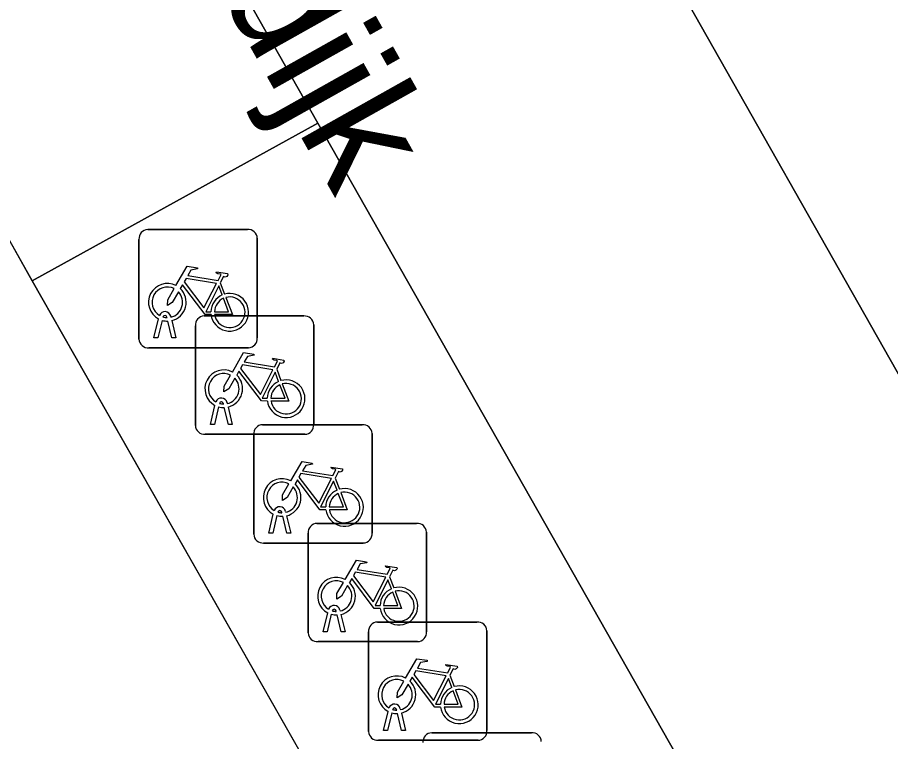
# Model space of a CAD drawing. Extents: x 161087 to 161926, y 382572 to 383873.
# Drawn here: x 161545.66 to 161553.03, y 383333.19 to 383339.3 of the extents above; entities that cross this region are included whole.
import ezdxf

# ---------------------------------------------------------------- set-up
doc = ezdxf.new("R2010")
doc.units = 0
for name, color, linetype in [('IMGEO_Berm_open', 7, 'Continuous'), ('IMGEO_Fietsenrek', 7, 'Continuous'), ('IMGEO_Fietspad_gesloten', 7, 'Continuous'), ('IMGEO_Groenvoorziening', 7, 'Continuous'), ('IMGEO_Openbare_ruimte_label', 7, 'Continuous'), ('IMGEO_OVBaan_gesloten', 7, 'Continuous'), ('IMGEO_Rijbaan_lokaal_gesloten', 7, 'Continuous')]:
    doc.layers.add(name, color=color, linetype=linetype)

msp = doc.modelspace()

# ---------------------------------------------------------------- linework, layer by layer
at = {"layer": 'IMGEO_Berm_open'}
msp.add_lwpolyline([(161548.195, 383338.408), (161545.784, 383337.077), (161555.169, 383320.567), (161557.551, 383321.918)], close=True, dxfattribs=at)
at = {"layer": 'IMGEO_Fietsenrek'}
for p, q in [((161546.7589, 383337.5105), (161547.5998, 383337.5105)), ((161547.5998, 383337.5105), (161546.7589, 383337.5105)), ((161546.6845, 383336.5859), (161546.6845, 383337.4268)), ((161546.6845, 383337.4268), (161546.6845, 383336.5859)), ((161547.6835, 383337.4361), (161547.6835, 383336.5952)), ((161547.6835, 383336.5952), (161547.6835, 383337.4361)), ((161547.3712, 383337.0602), (161547.4075, 383336.965)), ((161546.8115, 383336.5953), (161546.8498, 383336.7553)), ((161546.8802, 383336.7431), (161546.8449, 383336.5953)), ((161546.9219, 383336.7669), (161546.9209, 383336.7712)), ((161546.9526, 383336.7784), (161546.9544, 383336.7705)), ((161546.9614, 383336.7413), (161546.9964, 383336.5953)), ((161547.2349, 383336.7805), (161548.0758, 383336.7805)), ((161548.0758, 383336.7805), (161547.2349, 383336.7805)), ((161546.963, 383336.5953), (161546.9291, 383336.737)), ((161547.1605, 383335.8559), (161547.1605, 383336.6968)), ((161547.1605, 383336.6968), (161547.1605, 383335.8559)), ((161548.1595, 383336.7061), (161548.1595, 383335.8652)), ((161548.1595, 383335.8652), (161548.1595, 383336.7061)), ((161546.8449, 383336.5953), (161546.8115, 383336.5953)), ((161546.9964, 383336.5953), (161546.963, 383336.5953)), ((161547.6091, 383336.5115), (161546.7682, 383336.5115)), ((161546.7682, 383336.5115), (161547.6091, 383336.5115)), ((161547.8472, 383336.3302), (161547.8835, 383336.235)), ((161547.2875, 383335.8653), (161547.3258, 383336.0253)), ((161547.3562, 383336.0131), (161547.3209, 383335.8653)), ((161547.3979, 383336.0369), (161547.3969, 383336.0412)), ((161547.439, 383335.8653), (161547.4051, 383336.007)), ((161547.4286, 383336.0484), (161547.4304, 383336.0405)), ((161547.4374, 383336.0113), (161547.4724, 383335.8653)), ((161547.3209, 383335.8653), (161547.2875, 383335.8653)), ((161547.4724, 383335.8653), (161547.439, 383335.8653)), ((161547.7279, 383335.8625), (161548.5688, 383335.8625)), ((161548.5688, 383335.8625), (161547.7279, 383335.8625)), ((161548.0851, 383335.7815), (161547.2442, 383335.7815)), ((161547.2442, 383335.7815), (161548.0851, 383335.7815)), ((161548.6525, 383335.7881), (161548.6525, 383334.9472)), ((161548.6525, 383334.9472), (161548.6525, 383335.7881)), ((161547.6535, 383334.9379), (161547.6535, 383335.7788)), ((161547.6535, 383335.7788), (161547.6535, 383334.9379)), ((161548.3402, 383335.4122), (161548.3765, 383335.317)), ((161547.8909, 383335.1189), (161547.8899, 383335.1232)), ((161547.9216, 383335.1304), (161547.9234, 383335.1225)), ((161547.7805, 383334.9473), (161547.8188, 383335.1073)), ((161547.8492, 383335.0951), (161547.8139, 383334.9473)), ((161547.932, 383334.9473), (161547.8981, 383335.089)), ((161547.9304, 383335.0933), (161547.9654, 383334.9473)), ((161548.1869, 383335.0295), (161549.0278, 383335.0295)), ((161549.0278, 383335.0295), (161548.1869, 383335.0295)), ((161547.8139, 383334.9473), (161547.7805, 383334.9473)), ((161547.9654, 383334.9473), (161547.932, 383334.9473)), ((161548.1125, 383334.1049), (161548.1125, 383334.9458)), ((161548.1125, 383334.9458), (161548.1125, 383334.1049)), ((161549.1115, 383334.9551), (161549.1115, 383334.1142)), ((161549.1115, 383334.1142), (161549.1115, 383334.9551)), ((161548.5781, 383334.8635), (161547.7372, 383334.8635)), ((161547.7372, 383334.8635), (161548.5781, 383334.8635)), ((161548.7992, 383334.5792), (161548.8355, 383334.484)), ((161548.2395, 383334.1143), (161548.2778, 383334.2743)), ((161548.3082, 383334.2621), (161548.2729, 383334.1143)), ((161548.3499, 383334.2859), (161548.3489, 383334.2902)), ((161548.391, 383334.1143), (161548.3571, 383334.256)), ((161548.3806, 383334.2974), (161548.3824, 383334.2895)), ((161548.3894, 383334.2603), (161548.4244, 383334.1143)), ((161548.6969, 383334.1965), (161549.5378, 383334.1965)), ((161549.5378, 383334.1965), (161548.6969, 383334.1965)), ((161548.2729, 383334.1143), (161548.2395, 383334.1143)), ((161548.4244, 383334.1143), (161548.391, 383334.1143)), ((161548.6225, 383333.2719), (161548.6225, 383334.1128)), ((161548.6225, 383334.1128), (161548.6225, 383333.2719)), ((161549.6215, 383334.1221), (161549.6215, 383333.2812)), ((161549.6215, 383333.2812), (161549.6215, 383334.1221)), ((161549.0371, 383334.0305), (161548.1962, 383334.0305)), ((161548.1962, 383334.0305), (161549.0371, 383334.0305)), ((161549.3092, 383333.7462), (161549.3455, 383333.651)), ((161548.7495, 383333.2813), (161548.7878, 383333.4413)), ((161548.8182, 383333.4291), (161548.7829, 383333.2813)), ((161548.8599, 383333.4529), (161548.8589, 383333.4572)), ((161548.901, 383333.2813), (161548.8671, 383333.423)), ((161548.8906, 383333.4644), (161548.8924, 383333.4565)), ((161548.8994, 383333.4273), (161548.9344, 383333.2813)), ((161548.7829, 383333.2813), (161548.7495, 383333.2813)), ((161548.9344, 383333.2813), (161548.901, 383333.2813)), ((161549.1559, 383333.2615), (161549.9968, 383333.2615)), ((161549.9968, 383333.2615), (161549.1559, 383333.2615)), ((161549.5471, 383333.1975), (161548.7062, 383333.1975)), ((161548.7062, 383333.1975), (161549.5471, 383333.1975))]:
    msp.add_line(p, q, dxfattribs=at)
for points in [[(161546.9971, 383337.0372), (161547.0918, 383337.2007), (161547.178, 383337.1869), (161547.1797, 383337.1782), (161547.1236, 383337.1673), (161547.0974, 383337.122), (161547.3526, 383337.0812)], [(161547.3526, 383337.0812), (161547.3776, 383337.13), (161547.3725, 383337.134), (161547.3493, 383337.1377), (161547.3366, 383337.1452), (161547.3356, 383337.1483), (161547.3378, 383337.1529), (161547.4326, 383337.1378), (161547.4349, 383337.1275), (161547.4255, 383337.1151), (161547.4131, 383337.1087), (161547.3986, 383337.1149), (161547.3712, 383337.0602)], [(161547.2928, 383336.7925), (161547.2431, 383336.7926), (161547.0524, 383337.0443), (161547.0334, 383337.0115)], [(161547.3397, 383337.056), (161547.0829, 383337.097), (161547.0662, 383337.0682), (161547.2332, 383336.8479), (161547.3397, 383337.056)], [(161547.3877, 383336.958), (161547.3584, 383337.0348), (161547.249, 383336.8167), (161547.2917, 383336.8166)], [(161547.0178, 383336.9847), (161546.9662, 383336.8955), (161546.9263, 383336.8695), (161546.9275, 383336.917), (161546.982, 383337.0112)], [(161547.3217, 383336.8165), (161547.4416, 383336.8163), (161547.3984, 383336.9299)], [(161547.4182, 383336.9368), (161547.4732, 383336.7922), (161547.3231, 383336.7925)], [(161547.4731, 383336.3072), (161547.5678, 383336.4707), (161547.654, 383336.4569), (161547.6557, 383336.4482), (161547.5996, 383336.4373), (161547.5734, 383336.392), (161547.8286, 383336.3512)], [(161547.8286, 383336.3512), (161547.8536, 383336.4), (161547.8485, 383336.404), (161547.8253, 383336.4077), (161547.8126, 383336.4152), (161547.8116, 383336.4183), (161547.8138, 383336.4229), (161547.9086, 383336.4078), (161547.9109, 383336.3975), (161547.9015, 383336.3851), (161547.8891, 383336.3787), (161547.8746, 383336.3849), (161547.8472, 383336.3302)], [(161547.7688, 383336.0625), (161547.7191, 383336.0626), (161547.5284, 383336.3143), (161547.5094, 383336.2815)], [(161547.8157, 383336.326), (161547.5589, 383336.367), (161547.5422, 383336.3382), (161547.7092, 383336.1179), (161547.8157, 383336.326)], [(161547.8637, 383336.228), (161547.8344, 383336.3048), (161547.725, 383336.0867), (161547.7677, 383336.0866)], [(161547.4938, 383336.2547), (161547.4422, 383336.1655), (161547.4023, 383336.1395), (161547.4035, 383336.187), (161547.458, 383336.2812)], [(161547.7977, 383336.0865), (161547.9176, 383336.0863), (161547.8744, 383336.1999)], [(161547.8942, 383336.2068), (161547.9492, 383336.0622), (161547.7991, 383336.0625)], [(161547.9661, 383335.3892), (161548.0608, 383335.5527), (161548.147, 383335.5389), (161548.1487, 383335.5302), (161548.0926, 383335.5193), (161548.0664, 383335.474), (161548.3216, 383335.4332)], [(161548.3216, 383335.4332), (161548.3466, 383335.482), (161548.3415, 383335.486), (161548.3183, 383335.4897), (161548.3056, 383335.4972), (161548.3046, 383335.5003), (161548.3068, 383335.5049), (161548.4016, 383335.4898), (161548.4039, 383335.4795), (161548.3945, 383335.4671), (161548.3821, 383335.4607), (161548.3676, 383335.4669), (161548.3402, 383335.4122)], [(161548.3087, 383335.408), (161548.0519, 383335.449), (161548.0352, 383335.4202), (161548.2022, 383335.1999), (161548.3087, 383335.408)], [(161547.9868, 383335.3367), (161547.9352, 383335.2475), (161547.8953, 383335.2215), (161547.8965, 383335.269), (161547.951, 383335.3632)], [(161548.2618, 383335.1445), (161548.2121, 383335.1446), (161548.0214, 383335.3963), (161548.0024, 383335.3635)], [(161548.3567, 383335.31), (161548.3274, 383335.3868), (161548.218, 383335.1687), (161548.2607, 383335.1686)], [(161548.2907, 383335.1685), (161548.4106, 383335.1683), (161548.3674, 383335.2819)], [(161548.3872, 383335.2888), (161548.4422, 383335.1442), (161548.2921, 383335.1445)], [(161548.4251, 383334.5562), (161548.5198, 383334.7197), (161548.606, 383334.7059), (161548.6077, 383334.6972), (161548.5516, 383334.6863), (161548.5254, 383334.641), (161548.7806, 383334.6002)], [(161548.7677, 383334.575), (161548.5109, 383334.616), (161548.4942, 383334.5872), (161548.6612, 383334.3669), (161548.7677, 383334.575)], [(161548.7806, 383334.6002), (161548.8056, 383334.649), (161548.8005, 383334.653), (161548.7773, 383334.6567), (161548.7646, 383334.6642), (161548.7636, 383334.6673), (161548.7658, 383334.6719), (161548.8606, 383334.6568), (161548.8629, 383334.6465), (161548.8535, 383334.6341), (161548.8411, 383334.6277), (161548.8266, 383334.6339), (161548.7992, 383334.5792)], [(161548.4458, 383334.5037), (161548.3942, 383334.4145), (161548.3543, 383334.3885), (161548.3555, 383334.436), (161548.41, 383334.5302)], [(161548.7208, 383334.3115), (161548.6711, 383334.3116), (161548.4804, 383334.5633), (161548.4614, 383334.5305)], [(161548.8157, 383334.477), (161548.7864, 383334.5538), (161548.677, 383334.3357), (161548.7197, 383334.3356)], [(161548.8462, 383334.4558), (161548.9012, 383334.3112), (161548.7511, 383334.3115)], [(161548.7497, 383334.3355), (161548.8696, 383334.3353), (161548.8264, 383334.4489)], [(161548.9351, 383333.7232), (161549.0298, 383333.8867), (161549.116, 383333.8729), (161549.1177, 383333.8642), (161549.0616, 383333.8533), (161549.0354, 383333.808), (161549.2906, 383333.7672)], [(161549.2906, 383333.7672), (161549.3156, 383333.816), (161549.3105, 383333.82), (161549.2873, 383333.8237), (161549.2746, 383333.8312), (161549.2736, 383333.8343), (161549.2758, 383333.8389), (161549.3706, 383333.8238), (161549.3729, 383333.8135), (161549.3635, 383333.8011), (161549.3511, 383333.7947), (161549.3366, 383333.8009), (161549.3092, 383333.7462)], [(161549.2308, 383333.4785), (161549.1811, 383333.4786), (161548.9904, 383333.7303), (161548.9714, 383333.6975)], [(161549.2777, 383333.742), (161549.0209, 383333.783), (161549.0042, 383333.7542), (161549.1712, 383333.5339), (161549.2777, 383333.742)], [(161549.3257, 383333.644), (161549.2964, 383333.7208), (161549.187, 383333.5027), (161549.2297, 383333.5026)], [(161548.9558, 383333.6707), (161548.9042, 383333.5815), (161548.8643, 383333.5555), (161548.8655, 383333.603), (161548.92, 383333.6972)], [(161549.2597, 383333.5025), (161549.3796, 383333.5023), (161549.3364, 383333.6159)], [(161549.3562, 383333.6228), (161549.4112, 383333.4782), (161549.2611, 383333.4785)]]:
    msp.add_lwpolyline(points, dxfattribs=at)
for centre, radius, start, end in [((161546.7622, 383337.4326), 0.0779, 92.4484, 184.28452), ((161546.7622, 383337.4326), 0.0779, 92.4484, 184.28452), ((161547.6056, 383337.4328), 0.0779, 2.4484, 94.28452), ((161547.6056, 383337.4328), 0.0779, 2.4484, 94.28452), ((161546.9241, 383336.8959), 0.159, 62.67661, 242.13685), ((161546.9241, 383336.8959), 0.129, 63.31916, 238.90302), ((161546.9241, 383336.8959), 0.129, 283.60429, 43.43025), ((161546.9241, 383336.8959), 0.159, 283.5766, 46.60424), ((161547.4507, 383336.8119), 0.159, 187.0065, 105.77075), ((161547.4507, 383336.8119), 0.159, 113.3408, 178.32165), ((161547.4507, 383336.8119), 0.129, 113.92302, 177.95563), ((161547.4507, 383336.8119), 0.129, 188.67146, 104.58832), ((161546.9039, 383336.7673), 0.0499, 12.8025, 158.69338), ((161546.9241, 383336.8959), 0.159, 253.99666, 271.78671), ((161546.9039, 383336.7673), 0.0174, 12.8025, 163.45023), ((161546.9241, 383336.8959), 0.129, 253.41502, 269.02044), ((161547.2382, 383336.7026), 0.0779, 92.4484, 184.28452), ((161547.2382, 383336.7026), 0.0779, 92.4484, 184.28452), ((161548.0816, 383336.7028), 0.0779, 2.4484, 94.28452), ((161548.0816, 383336.7028), 0.0779, 2.4484, 94.28452), ((161547.6058, 383336.5894), 0.0779, 272.4484, 4.28452), ((161547.6058, 383336.5894), 0.0779, 272.4484, 4.28452), ((161546.7624, 383336.5892), 0.0779, 182.4484, 274.28452), ((161546.7624, 383336.5892), 0.0779, 182.4484, 274.28452), ((161547.4001, 383336.1659), 0.159, 62.67661, 242.13685), ((161547.4001, 383336.1659), 0.129, 63.31916, 238.90302), ((161547.4001, 383336.1659), 0.129, 283.60429, 43.43025), ((161547.4001, 383336.1659), 0.159, 283.5766, 46.60424), ((161547.9267, 383336.0819), 0.159, 113.3408, 178.32165), ((161547.9267, 383336.0819), 0.159, 187.0065, 105.77075), ((161547.9267, 383336.0819), 0.129, 113.92302, 177.95563), ((161547.9267, 383336.0819), 0.129, 188.67146, 104.58832), ((161547.3799, 383336.0373), 0.0499, 12.8025, 158.69338), ((161547.4001, 383336.1659), 0.159, 253.99666, 271.78671), ((161547.3799, 383336.0373), 0.0174, 12.8025, 163.45023), ((161547.4001, 383336.1659), 0.129, 253.41502, 269.02044), ((161547.2384, 383335.8592), 0.0779, 182.4484, 274.28452), ((161547.2384, 383335.8592), 0.0779, 182.4484, 274.28452), ((161547.7312, 383335.7846), 0.0779, 92.4484, 184.28452), ((161547.7312, 383335.7846), 0.0779, 92.4484, 184.28452), ((161548.0818, 383335.8594), 0.0779, 272.4484, 4.28452), ((161548.0818, 383335.8594), 0.0779, 272.4484, 4.28452), ((161548.5746, 383335.7848), 0.0779, 2.4484, 94.28452), ((161548.5746, 383335.7848), 0.0779, 2.4484, 94.28452), ((161547.8931, 383335.2479), 0.159, 62.67661, 242.13685), ((161547.8931, 383335.2479), 0.129, 63.31916, 238.90302), ((161547.8931, 383335.2479), 0.159, 283.5766, 46.60424), ((161547.8931, 383335.2479), 0.129, 283.60429, 43.43025), ((161548.4197, 383335.1639), 0.159, 113.3408, 178.32165), ((161548.4197, 383335.1639), 0.159, 187.0065, 105.77075), ((161548.4197, 383335.1639), 0.129, 113.92302, 177.95563), ((161548.4197, 383335.1639), 0.129, 188.67146, 104.58832), ((161547.8729, 383335.1193), 0.0499, 12.8025, 158.69338), ((161547.8729, 383335.1193), 0.0174, 12.8025, 163.45023), ((161547.8931, 383335.2479), 0.129, 253.41502, 269.02044), ((161547.8931, 383335.2479), 0.159, 253.99666, 271.78671), ((161548.1902, 383334.9516), 0.0779, 92.4484, 184.28452), ((161548.1902, 383334.9516), 0.0779, 92.4484, 184.28452), ((161549.0336, 383334.9518), 0.0779, 2.4484, 94.28452), ((161549.0336, 383334.9518), 0.0779, 2.4484, 94.28452), ((161547.7314, 383334.9412), 0.0779, 182.4484, 274.28452), ((161547.7314, 383334.9412), 0.0779, 182.4484, 274.28452), ((161548.5748, 383334.9414), 0.0779, 272.4484, 4.28452), ((161548.5748, 383334.9414), 0.0779, 272.4484, 4.28452), ((161548.3521, 383334.4149), 0.159, 62.67661, 242.13685), ((161548.3521, 383334.4149), 0.129, 63.31916, 238.90302), ((161548.3521, 383334.4149), 0.159, 283.5766, 46.60424), ((161548.3521, 383334.4149), 0.129, 283.60429, 43.43025), ((161548.8787, 383334.3309), 0.159, 113.3408, 178.32165), ((161548.8787, 383334.3309), 0.159, 187.0065, 105.77075), ((161548.8787, 383334.3309), 0.129, 188.67146, 104.58832), ((161548.8787, 383334.3309), 0.129, 113.92302, 177.95563), ((161548.3319, 383334.2863), 0.0499, 12.8025, 158.69338), ((161548.3521, 383334.4149), 0.159, 253.99666, 271.78671), ((161548.3319, 383334.2863), 0.0174, 12.8025, 163.45023), ((161548.3521, 383334.4149), 0.129, 253.41502, 269.02044), ((161548.7002, 383334.1186), 0.0779, 92.4484, 184.28452), ((161548.7002, 383334.1186), 0.0779, 92.4484, 184.28452), ((161549.5436, 383334.1188), 0.0779, 2.4484, 94.28452), ((161549.5436, 383334.1188), 0.0779, 2.4484, 94.28452), ((161548.1904, 383334.1082), 0.0779, 182.4484, 274.28452), ((161548.1904, 383334.1082), 0.0779, 182.4484, 274.28452), ((161549.0338, 383334.1084), 0.0779, 272.4484, 4.28452), ((161549.0338, 383334.1084), 0.0779, 272.4484, 4.28452), ((161548.8621, 383333.5819), 0.159, 62.67661, 242.13685), ((161548.8621, 383333.5819), 0.129, 63.31916, 238.90302), ((161548.8621, 383333.5819), 0.129, 283.60429, 43.43025), ((161548.8621, 383333.5819), 0.159, 283.5766, 46.60424), ((161549.3887, 383333.4979), 0.159, 113.3408, 178.32165), ((161549.3887, 383333.4979), 0.159, 187.0065, 105.77075), ((161549.3887, 383333.4979), 0.129, 113.92302, 177.95563), ((161549.3887, 383333.4979), 0.129, 188.67146, 104.58832), ((161548.8419, 383333.4533), 0.0499, 12.8025, 158.69338), ((161548.8621, 383333.5819), 0.159, 253.99666, 271.78671), ((161548.8419, 383333.4533), 0.0174, 12.8025, 163.45023), ((161548.8621, 383333.5819), 0.129, 253.41502, 269.02044), ((161549.5438, 383333.2754), 0.0779, 272.4484, 4.28452), ((161549.5438, 383333.2754), 0.0779, 272.4484, 4.28452), ((161548.7004, 383333.2752), 0.0779, 182.4484, 274.28452), ((161548.7004, 383333.2752), 0.0779, 182.4484, 274.28452), ((161549.1592, 383333.1836), 0.0779, 92.4484, 184.28452), ((161549.1592, 383333.1836), 0.0779, 92.4484, 184.28452), ((161550.0026, 383333.1838), 0.0779, 2.4484, 94.28452), ((161550.0026, 383333.1838), 0.0779, 2.4484, 94.28452)]:
    msp.add_arc(centre, radius, start, end, dxfattribs=at)
at = {"layer": 'IMGEO_Fietspad_gesloten'}
msp.add_lwpolyline([(161560.95, 383310.401), (161555.169, 383320.567), (161545.784, 383337.077), (161533.815, 383358.36), (161518.57, 383386.074), (161518.533, 383386.141), (161508.341, 383404.795), (161503.535, 383413.591), (161503.524, 383413.612), (161497.855, 383423.967), (161487.632, 383442.713)], dxfattribs=at)
at = {"layer": 'IMGEO_Groenvoorziening'}
msp.add_lwpolyline([(161536.289, 383359.434), (161536.062, 383359.308), (161535.959, 383359.502), (161533.815, 383358.36), (161545.784, 383337.077), (161548.195, 383338.408), (161545.297, 383343.516)], close=True, dxfattribs=at)
at = {"layer": 'IMGEO_OVBaan_gesloten'}
msp.add_lwpolyline([(161539.097, 383360.976), (161536.289, 383359.434), (161545.297, 383343.516), (161548.195, 383338.408), (161557.551, 383321.918), (161563.305, 383311.777), (161568.168, 383303.206), (161570.954, 383304.79)], close=True, dxfattribs=at)
at = {"layer": 'IMGEO_Rijbaan_lokaal_gesloten'}
msp.add_lwpolyline([(161550.864, 383346.278), (161541.756, 383362.436), (161539.097, 383360.976), (161570.954, 383304.79), (161573.605, 383306.298), (161553.532, 383341.596)], close=True, dxfattribs=at)

# ---------------------------------------------------------------- texts
at = {"layer": 'IMGEO_Openbare_ruimte_label'}
msp.add_text('Vestdijk', height=1, rotation=299.33279, dxfattribs=at).set_placement((161546.0462, 383341.8589))

doc.saveas('drawing.dxf')
